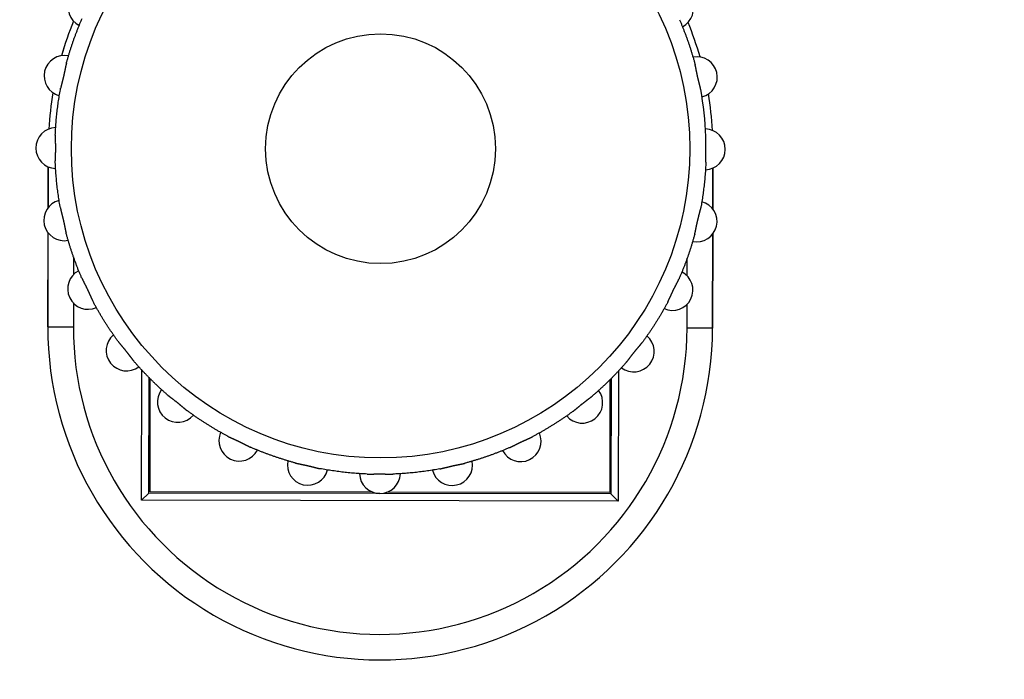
# Model space of a CAD drawing. Header units: millimetres. Extents: x 40090 to 187415, y -53271 to 40260.
# Tile 274 of 406: x 126912 to 126950, y 16854 to 16880. Entities that reach past the tile are written whole.
import ezdxf

# ---------------------------------------------------------------- set-up
doc = ezdxf.new("R2010")
doc.units = ezdxf.units.MM
for name, color, linetype in [('AVM_nárokLAN', 30, 'Continuous'), ('AVM_projektor', 6, 'Continuous'), ('AVM_sp_230VAC', 170, 'Continuous')]:
    doc.layers.add(name, color=color, linetype=linetype)
doc.styles.add('AVM', font='arial.ttf')
doc.dimstyles.new('AVM-1_50', dxfattribs={"dimscale": 40, "dimtxt": 2.5, "dimasz": 2.5, "dimexe": 1.25, "dimexo": 0.625, "dimtad": 1, "dimdec": 0, "dimrnd": 1, "dimtxsty": 'AVM', "dimcen": 2.5, "dimclrd": 256, "dimclre": 256, "dimclrt": 256, "dimadec": 0, "dimazin": 0, "dimtfac": 1, "dimtdec": 0, "dimtmove": 0, "dimatfit": 3, "dimfxl": 0, "dimarcsym": 0})

# ---------------------------------------------------------------- blocks, each defined once
blk = doc.blocks.new('PT-FW430-bottom')
for p, q in [((-189.158, 77.484), (-190.766, 77.484)), ((-190.766, 77.484), (-189.159, 77.484)), ((-184.5, 77.484), (-188.193, 77.484)), ((-188.192, 77.484), (-184.5, 77.484)), ((-184.5, 77.484), (-184.5, 76.484)), ((-184.5, 77.484), (-184.5, 77.484)), ((-186.545, 76.484), (-187.243, 76.484)), ((-184.5, 76.484), (-185.434, 76.484)), ((-182.81, 73.796), (-177.721, 73.796)), ((-177.721, 73.796), (-178, 73.517)), ((-177.721, 73.796), (-177.721, 55.137)), ((-182.52, 73.517), (-178, 73.517)), ((-182.469, 73.467), (-178.05, 73.467)), ((-178.05, 73.467), (-178.05, 64.744)), ((-178, 73.517), (-178, 55.417)), ((-178.05, 64.194), (-178.05, 55.467)), ((-178, 55.417), (-182.52, 55.417)), ((-178.05, 55.467), (-182.469, 55.467)), ((-177.721, 55.137), (-178, 55.417)), ((-177.721, 55.137), (-182.81, 55.137)), ((-187.243, 52.449), (-186.542, 52.449)), ((-185.437, 52.449), (-184.5, 52.449)), ((-184.5, 51.45), (-184.5, 52.449)), ((-189.156, 51.45), (-190.768, 51.45)), ((-190.768, 51.449), (-189.155, 51.449)), ((-188.193, 51.449), (-184.5, 51.449)), ((-184.5, 51.45), (-188.192, 51.45)), ((-184.5, 51.449), (-184.5, 51.45))]:
    blk.add_line(p, q)
for radius in [12.109, 4.5]:
    blk.add_circle((-191.5, 64.467), radius)
for centre, radius, start, end in [((-191.5, 77.167), 0.8, 1.7837, 178.2163), ((-194.326, 76.848), 0.8, 14.6409, 191.0734), ((-188.674, 76.848), 0.8, 348.9266, 165.3591), ((-191.5, 64.467), 12.75, 92.2628, 100.5945), ((-191.5, 64.467), 13.017, 93.2763, 99.593), ((-191.5, 64.467), 13.017, 93.2766, 99.5906), ((-184.5, 64.467), 13.017, 270, 90), ((-184.5, 64.467), 13.017, 270, 90), ((-191.5, 64.467), 13.017, 106.1353, 112.4438), ((-191.5, 64.467), 13.017, 106.132, 112.4412), ((-197.01, 75.909), 0.8, 27.498, 203.9306), ((-185.99, 75.909), 0.8, 336.0694, 152.502), ((-184.5, 64.467), 12.017, 270, 90), ((-183.582, 74.396), 0.8, 323.2123, 139.6448), ((-181.571, 72.385), 0.8, 310.3552, 126.7877), ((-180.058, 69.977), 0.8, 297.498, 113.9306), ((-179.118, 67.293), 0.8, 284.6409, 101.0734), ((-178.8, 64.467), 0.8, 271.7837, 88.2163), ((-179.118, 61.641), 0.8, 258.9266, 75.3591), ((-180.058, 58.956), 0.8, 246.0694, 62.502), ((-181.571, 56.548), 0.8, 233.2123, 49.6448), ((-183.582, 54.538), 0.8, 220.3552, 36.7877), ((-197.01, 53.024), 0.8, 156.0694, 332.502), ((-185.99, 53.024), 0.8, 207.498, 23.9306), ((-191.5, 64.467), 13.017, 247.5562, 253.8675), ((-191.5, 64.467), 13.017, 247.5588, 253.8701), ((-194.326, 52.085), 0.8, 168.9266, 345.3591), ((-188.674, 52.085), 0.8, 194.6409, 11.0734), ((-191.5, 51.767), 0.8, 181.7837, 358.2163), ((-191.5, 64.467), 13.017, 260.4152, 266.7271), ((-191.5, 64.467), 13.017, 260.415, 266.7262)]:
    blk.add_arc(centre, radius, start, end)
for points, start_tangent, end_tangent in [([(-190.997, 77.207), (-191.01, 77.207), (-191.023, 77.208), (-191.037, 77.208), (-191.051, 77.208), (-191.064, 77.208), (-191.079, 77.208), (-191.093, 77.208), (-191.107, 77.208), (-191.122, 77.208), (-191.137, 77.207), (-191.151, 77.207), (-191.167, 77.207), (-191.182, 77.206), (-191.197, 77.206), (-191.213, 77.206), (-191.229, 77.205), (-191.245, 77.205), (-191.261, 77.204), (-191.277, 77.204), (-191.293, 77.204), (-191.309, 77.203), (-191.326, 77.203), (-191.342, 77.202), (-191.359, 77.202), (-191.375, 77.202), (-191.392, 77.202), (-191.409, 77.201), (-191.426, 77.201), (-191.442, 77.201), (-191.459, 77.201), (-191.476, 77.201), (-191.493, 77.201), (-191.51, 77.201), (-191.527, 77.201), (-191.543, 77.201), (-191.56, 77.201), (-191.577, 77.201), (-191.593, 77.201), (-191.61, 77.202), (-191.626, 77.202), (-191.643, 77.202), (-191.659, 77.202), (-191.675, 77.203), (-191.692, 77.203), (-191.708, 77.204), (-191.724, 77.204), (-191.74, 77.204), (-191.756, 77.205), (-191.772, 77.205), (-191.788, 77.206), (-191.803, 77.206), (-191.819, 77.206), (-191.834, 77.207), (-191.849, 77.207), (-191.864, 77.207), (-191.878, 77.208), (-191.893, 77.208), (-191.907, 77.208), (-191.922, 77.208), (-191.936, 77.208), (-191.95, 77.208), (-191.963, 77.208), (-191.977, 77.208), (-191.99, 77.207), (-192.003, 77.207)], (-0.999231, 0.039203), (-0.999231, -0.039216)), ([(-190.997, 77.207), (-190.873, 77.201), (-190.75, 77.195), (-190.626, 77.187), (-190.503, 77.178), (-190.38, 77.167), (-190.257, 77.156), (-190.134, 77.143), (-190.011, 77.13), (-189.888, 77.114), (-189.766, 77.098), (-189.644, 77.081), (-189.521, 77.062), (-189.399, 77.043), (-189.278, 77.022), (-189.156, 76.999)], (0.99922, -0.039484), (0.982955, -0.183848)), ([(-196.574, 76.164), (-196.461, 76.212), (-196.346, 76.26), (-196.232, 76.306), (-196.117, 76.351), (-196.001, 76.396), (-195.886, 76.439), (-195.769, 76.481), (-195.653, 76.522), (-195.536, 76.561), (-195.418, 76.6), (-195.3, 76.637), (-195.182, 76.673), (-195.064, 76.709), (-194.945, 76.743), (-194.826, 76.775)], (0.917398, 0.397972), (0.965381, 0.260842)), ([(-193.844, 76.999), (-193.857, 76.997), (-193.87, 76.994), (-193.884, 76.992), (-193.897, 76.989), (-193.911, 76.986), (-193.924, 76.982), (-193.938, 76.979), (-193.952, 76.976), (-193.966, 76.972), (-193.981, 76.969), (-193.995, 76.965), (-194.01, 76.962), (-194.025, 76.958), (-194.04, 76.954), (-194.055, 76.95), (-194.07, 76.946), (-194.085, 76.942), (-194.101, 76.938), (-194.117, 76.934), (-194.132, 76.93), (-194.148, 76.926), (-194.164, 76.922), (-194.18, 76.918), (-194.196, 76.914), (-194.212, 76.91), (-194.228, 76.906), (-194.245, 76.902), (-194.261, 76.898), (-194.277, 76.894), (-194.294, 76.891), (-194.31, 76.887), (-194.327, 76.883), (-194.343, 76.879), (-194.36, 76.876), (-194.376, 76.872), (-194.392, 76.868), (-194.408, 76.865), (-194.425, 76.861), (-194.441, 76.858), (-194.457, 76.854), (-194.473, 76.851), (-194.489, 76.848), (-194.505, 76.844), (-194.521, 76.841), (-194.537, 76.838), (-194.553, 76.835), (-194.568, 76.832), (-194.584, 76.828), (-194.6, 76.825), (-194.615, 76.822), (-194.63, 76.819), (-194.645, 76.816), (-194.66, 76.813), (-194.675, 76.81), (-194.69, 76.807), (-194.704, 76.804), (-194.718, 76.801), (-194.732, 76.798), (-194.746, 76.795), (-194.76, 76.792), (-194.773, 76.789), (-194.787, 76.785), (-194.8, 76.782), (-194.813, 76.779), (-194.826, 76.775)], (-0.982901, -0.184133), (-0.965452, -0.260579)), ([(-188.174, 76.775), (-188.187, 76.779), (-188.2, 76.782), (-188.213, 76.785), (-188.227, 76.789), (-188.24, 76.792), (-188.254, 76.795), (-188.268, 76.798), (-188.282, 76.801), (-188.296, 76.804), (-188.31, 76.807), (-188.325, 76.81), (-188.34, 76.813), (-188.355, 76.816), (-188.37, 76.819), (-188.385, 76.822), (-188.401, 76.825), (-188.416, 76.829), (-188.432, 76.832), (-188.448, 76.835), (-188.464, 76.838), (-188.48, 76.841), (-188.496, 76.845), (-188.512, 76.848), (-188.528, 76.851), (-188.545, 76.855), (-188.561, 76.858), (-188.577, 76.862), (-188.594, 76.865), (-188.61, 76.869), (-188.627, 76.872), (-188.643, 76.876), (-188.66, 76.88), (-188.676, 76.884), (-188.692, 76.887), (-188.709, 76.891), (-188.725, 76.895), (-188.741, 76.899), (-188.757, 76.903), (-188.773, 76.907), (-188.789, 76.911), (-188.805, 76.915), (-188.821, 76.919), (-188.837, 76.923), (-188.853, 76.927), (-188.868, 76.931), (-188.884, 76.934), (-188.9, 76.938), (-188.915, 76.942), (-188.931, 76.946), (-188.946, 76.95), (-188.961, 76.954), (-188.976, 76.958), (-188.991, 76.962), (-189.005, 76.965), (-189.02, 76.969), (-189.034, 76.973), (-189.048, 76.976), (-189.062, 76.979), (-189.076, 76.983), (-189.09, 76.986), (-189.103, 76.989), (-189.116, 76.992), (-189.13, 76.994), (-189.143, 76.997), (-189.156, 76.999)], (-0.965443, 0.260614), (-0.982908, 0.184097)), ([(-188.174, 76.775), (-188.055, 76.743), (-187.936, 76.709), (-187.818, 76.673), (-187.7, 76.637), (-187.582, 76.6), (-187.464, 76.561), (-187.347, 76.522), (-187.231, 76.481), (-187.114, 76.439), (-186.999, 76.396), (-186.883, 76.351), (-186.768, 76.306), (-186.654, 76.26), (-186.539, 76.212), (-186.426, 76.164)], (0.96538, -0.260849), (0.917398, -0.397971)), ([(-185.519, 75.727), (-185.53, 75.733), (-185.542, 75.739), (-185.554, 75.745), (-185.567, 75.751), (-185.579, 75.757), (-185.592, 75.763), (-185.605, 75.77), (-185.618, 75.776), (-185.631, 75.782), (-185.645, 75.788), (-185.658, 75.794), (-185.672, 75.8), (-185.686, 75.807), (-185.7, 75.813), (-185.714, 75.82), (-185.728, 75.826), (-185.743, 75.833), (-185.758, 75.839), (-185.772, 75.846), (-185.787, 75.852), (-185.802, 75.859), (-185.817, 75.866), (-185.832, 75.873), (-185.847, 75.88), (-185.862, 75.887), (-185.877, 75.894), (-185.893, 75.901), (-185.908, 75.908), (-185.923, 75.915), (-185.938, 75.922), (-185.953, 75.929), (-185.969, 75.937), (-185.984, 75.944), (-185.999, 75.951), (-186.014, 75.959), (-186.029, 75.966), (-186.044, 75.973), (-186.059, 75.981), (-186.073, 75.988), (-186.088, 75.995), (-186.103, 76.003), (-186.117, 76.01), (-186.132, 76.018), (-186.147, 76.025), (-186.161, 76.032), (-186.175, 76.04), (-186.19, 76.047), (-186.204, 76.054), (-186.218, 76.062), (-186.232, 76.069), (-186.246, 76.076), (-186.259, 76.083), (-186.273, 76.09), (-186.286, 76.097), (-186.3, 76.104), (-186.313, 76.11), (-186.326, 76.117), (-186.339, 76.123), (-186.352, 76.129), (-186.364, 76.135), (-186.377, 76.141), (-186.389, 76.147), (-186.402, 76.153), (-186.414, 76.158), (-186.426, 76.164)], (-0.883265, 0.468875), (-0.917289, 0.398223)), ([(-185.519, 75.727), (-185.41, 75.668), (-185.302, 75.609), (-185.194, 75.548), (-185.087, 75.486), (-184.98, 75.424), (-184.874, 75.36), (-184.769, 75.295), (-184.664, 75.23), (-184.56, 75.163), (-184.457, 75.095), (-184.354, 75.026), (-184.252, 74.956), (-184.151, 74.886), (-184.05, 74.814), (-183.95, 74.741)], (0.883135, -0.46912), (0.805844, -0.592127)), ([(-183.163, 74.113), (-183.173, 74.122), (-183.183, 74.131), (-183.194, 74.139), (-183.204, 74.148), (-183.215, 74.157), (-183.226, 74.166), (-183.238, 74.174), (-183.249, 74.183), (-183.26, 74.192), (-183.272, 74.201), (-183.284, 74.21), (-183.296, 74.219), (-183.308, 74.229), (-183.32, 74.238), (-183.333, 74.247), (-183.346, 74.257), (-183.358, 74.266), (-183.371, 74.276), (-183.384, 74.286), (-183.397, 74.296), (-183.41, 74.306), (-183.423, 74.315), (-183.436, 74.325), (-183.449, 74.336), (-183.462, 74.346), (-183.476, 74.356), (-183.489, 74.366), (-183.502, 74.376), (-183.515, 74.387), (-183.529, 74.397), (-183.542, 74.408), (-183.555, 74.418), (-183.568, 74.429), (-183.581, 74.439), (-183.594, 74.45), (-183.607, 74.46), (-183.62, 74.471), (-183.633, 74.481), (-183.646, 74.492), (-183.659, 74.502), (-183.671, 74.513), (-183.684, 74.523), (-183.696, 74.534), (-183.709, 74.544), (-183.721, 74.554), (-183.734, 74.565), (-183.746, 74.575), (-183.758, 74.585), (-183.77, 74.596), (-183.782, 74.606), (-183.794, 74.616), (-183.806, 74.626), (-183.818, 74.636), (-183.829, 74.645), (-183.841, 74.655), (-183.852, 74.664), (-183.863, 74.673), (-183.874, 74.682), (-183.886, 74.691), (-183.897, 74.7), (-183.907, 74.709), (-183.918, 74.717), (-183.929, 74.725), (-183.94, 74.733), (-183.95, 74.741)], (-0.756769, 0.653682), (-0.805702, 0.592321)), ([(-183.163, 74.113), (-183.07, 74.032), (-182.978, 73.95), (-182.886, 73.867), (-182.795, 73.783), (-182.705, 73.698), (-182.616, 73.612), (-182.528, 73.526), (-182.441, 73.439), (-182.354, 73.35), (-182.269, 73.261), (-182.184, 73.171), (-182.1, 73.081), (-182.017, 72.989), (-181.935, 72.897), (-181.853, 72.804)], (0.756601, -0.653877), (0.653873, -0.756604)), ([(-181.226, 72.016), (-181.233, 72.027), (-181.242, 72.038), (-181.25, 72.049), (-181.258, 72.059), (-181.267, 72.07), (-181.276, 72.081), (-181.285, 72.092), (-181.294, 72.104), (-181.303, 72.115), (-181.312, 72.126), (-181.322, 72.138), (-181.332, 72.149), (-181.341, 72.161), (-181.351, 72.173), (-181.361, 72.185), (-181.371, 72.197), (-181.382, 72.209), (-181.392, 72.221), (-181.402, 72.234), (-181.413, 72.246), (-181.423, 72.259), (-181.434, 72.271), (-181.444, 72.284), (-181.455, 72.297), (-181.466, 72.309), (-181.476, 72.322), (-181.487, 72.335), (-181.498, 72.348), (-181.508, 72.361), (-181.519, 72.374), (-181.529, 72.388), (-181.54, 72.401), (-181.55, 72.414), (-181.561, 72.427), (-181.571, 72.44), (-181.581, 72.453), (-181.592, 72.466), (-181.602, 72.48), (-181.612, 72.493), (-181.622, 72.506), (-181.632, 72.519), (-181.642, 72.532), (-181.652, 72.545), (-181.662, 72.558), (-181.672, 72.571), (-181.681, 72.583), (-181.691, 72.596), (-181.701, 72.609), (-181.71, 72.622), (-181.72, 72.634), (-181.729, 72.647), (-181.738, 72.659), (-181.748, 72.671), (-181.757, 72.683), (-181.766, 72.695), (-181.775, 72.707), (-181.784, 72.718), (-181.792, 72.729), (-181.801, 72.74), (-181.81, 72.751), (-181.819, 72.762), (-181.827, 72.773), (-181.836, 72.783), (-181.845, 72.794), (-181.853, 72.804)], (-0.59236, 0.805673), (-0.653663, 0.756786)), ([(-181.226, 72.016), (-181.153, 71.917), (-181.081, 71.816), (-181.01, 71.715), (-180.941, 71.612), (-180.872, 71.51), (-180.804, 71.406), (-180.737, 71.302), (-180.672, 71.198), (-180.607, 71.092), (-180.543, 70.987), (-180.48, 70.88), (-180.419, 70.773), (-180.358, 70.665), (-180.299, 70.557), (-180.24, 70.448)], (0.592134, -0.80584), (0.469119, -0.883135)), ([(-179.803, 69.541), (-179.809, 69.553), (-179.814, 69.565), (-179.82, 69.578), (-179.825, 69.59), (-179.831, 69.603), (-179.838, 69.615), (-179.844, 69.628), (-179.85, 69.641), (-179.857, 69.654), (-179.863, 69.667), (-179.87, 69.681), (-179.877, 69.694), (-179.884, 69.708), (-179.891, 69.721), (-179.898, 69.735), (-179.905, 69.749), (-179.913, 69.763), (-179.92, 69.778), (-179.927, 69.792), (-179.935, 69.806), (-179.942, 69.821), (-179.95, 69.836), (-179.957, 69.85), (-179.965, 69.865), (-179.972, 69.88), (-179.98, 69.895), (-179.987, 69.91), (-179.994, 69.925), (-180.002, 69.94), (-180.009, 69.955), (-180.017, 69.97), (-180.024, 69.985), (-180.031, 70.001), (-180.039, 70.016), (-180.046, 70.031), (-180.053, 70.046), (-180.06, 70.061), (-180.067, 70.076), (-180.074, 70.091), (-180.081, 70.106), (-180.088, 70.121), (-180.095, 70.136), (-180.101, 70.151), (-180.108, 70.166), (-180.115, 70.18), (-180.121, 70.195), (-180.128, 70.21), (-180.134, 70.224), (-180.141, 70.239), (-180.147, 70.253), (-180.154, 70.267), (-180.16, 70.281), (-180.166, 70.295), (-180.173, 70.309), (-180.179, 70.322), (-180.185, 70.336), (-180.191, 70.349), (-180.197, 70.362), (-180.203, 70.375), (-180.209, 70.388), (-180.216, 70.4), (-180.222, 70.412), (-180.228, 70.424), (-180.234, 70.436), (-180.24, 70.448)], (-0.398231, 0.917285), (-0.468874, 0.883265)), ([(-179.803, 69.541), (-179.755, 69.427), (-179.707, 69.313), (-179.661, 69.199), (-179.615, 69.084), (-179.571, 68.968), (-179.528, 68.852), (-179.486, 68.736), (-179.445, 68.619), (-179.406, 68.502), (-179.367, 68.385), (-179.33, 68.267), (-179.293, 68.149), (-179.258, 68.03), (-179.224, 67.912), (-179.191, 67.792)], (0.397972, -0.917398), (0.260841, -0.965382)), ([(-178.967, 66.811), (-178.97, 66.824), (-178.972, 66.837), (-178.975, 66.85), (-178.978, 66.864), (-178.981, 66.877), (-178.984, 66.891), (-178.988, 66.905), (-178.991, 66.919), (-178.994, 66.933), (-178.998, 66.947), (-179.001, 66.962), (-179.005, 66.977), (-179.009, 66.991), (-179.013, 67.006), (-179.017, 67.021), (-179.021, 67.037), (-179.024, 67.052), (-179.028, 67.068), (-179.032, 67.083), (-179.036, 67.099), (-179.04, 67.115), (-179.044, 67.131), (-179.049, 67.147), (-179.053, 67.163), (-179.057, 67.179), (-179.061, 67.195), (-179.064, 67.212), (-179.068, 67.228), (-179.072, 67.244), (-179.076, 67.261), (-179.08, 67.277), (-179.084, 67.293), (-179.088, 67.31), (-179.091, 67.326), (-179.095, 67.343), (-179.098, 67.359), (-179.102, 67.375), (-179.106, 67.391), (-179.109, 67.408), (-179.112, 67.424), (-179.116, 67.44), (-179.119, 67.456), (-179.122, 67.472), (-179.126, 67.488), (-179.129, 67.504), (-179.132, 67.519), (-179.135, 67.535), (-179.138, 67.551), (-179.141, 67.566), (-179.144, 67.582), (-179.148, 67.597), (-179.151, 67.612), (-179.154, 67.627), (-179.157, 67.642), (-179.16, 67.656), (-179.163, 67.671), (-179.166, 67.685), (-179.169, 67.699), (-179.172, 67.713), (-179.175, 67.727), (-179.178, 67.74), (-179.181, 67.754), (-179.185, 67.767), (-179.188, 67.78), (-179.191, 67.792)], (-0.184133, 0.982901), (-0.260574, 0.965454)), ([(-178.967, 66.811), (-178.945, 66.689), (-178.924, 66.568), (-178.904, 66.446), (-178.886, 66.323), (-178.868, 66.201), (-178.852, 66.078), (-178.837, 65.956), (-178.823, 65.833), (-178.811, 65.71), (-178.799, 65.587), (-178.789, 65.464), (-178.78, 65.34), (-178.772, 65.217), (-178.765, 65.094), (-178.76, 64.97)], (0.183854, -0.982954), (0.039484, -0.99922)), ([(-178.76, 63.963), (-178.759, 63.977), (-178.759, 63.99), (-178.759, 64.004), (-178.759, 64.017), (-178.759, 64.031), (-178.759, 64.045), (-178.759, 64.06), (-178.759, 64.074), (-178.759, 64.089), (-178.759, 64.103), (-178.76, 64.118), (-178.76, 64.133), (-178.76, 64.149), (-178.761, 64.164), (-178.761, 64.18), (-178.762, 64.195), (-178.762, 64.211), (-178.762, 64.227), (-178.763, 64.243), (-178.763, 64.26), (-178.764, 64.276), (-178.764, 64.292), (-178.764, 64.309), (-178.765, 64.325), (-178.765, 64.342), (-178.765, 64.359), (-178.765, 64.376), (-178.766, 64.392), (-178.766, 64.409), (-178.766, 64.426), (-178.766, 64.443), (-178.766, 64.46), (-178.766, 64.477), (-178.766, 64.493), (-178.766, 64.51), (-178.766, 64.527), (-178.766, 64.543), (-178.765, 64.56), (-178.765, 64.577), (-178.765, 64.593), (-178.765, 64.609), (-178.764, 64.626), (-178.764, 64.642), (-178.764, 64.658), (-178.763, 64.675), (-178.763, 64.691), (-178.762, 64.707), (-178.762, 64.723), (-178.762, 64.739), (-178.761, 64.754), (-178.761, 64.77), (-178.76, 64.785), (-178.76, 64.801), (-178.76, 64.816), (-178.759, 64.83), (-178.759, 64.845), (-178.759, 64.86), (-178.759, 64.874), (-178.759, 64.888), (-178.759, 64.902), (-178.759, 64.916), (-178.759, 64.93), (-178.759, 64.944), (-178.759, 64.957), (-178.76, 64.97)], (0.039201, 0.999231), (-0.039206, 0.999231)), ([(-178.76, 63.963), (-178.765, 63.84), (-178.772, 63.716), (-178.78, 63.593), (-178.789, 63.47), (-178.799, 63.347), (-178.811, 63.224), (-178.823, 63.101), (-178.837, 62.978), (-178.852, 62.855), (-178.868, 62.733), (-178.886, 62.61), (-178.904, 62.488), (-178.924, 62.366), (-178.945, 62.244), (-178.967, 62.123)], (-0.039484, -0.99922), (-0.183854, -0.982954)), ([(-179.191, 61.141), (-179.188, 61.154), (-179.185, 61.167), (-179.181, 61.18), (-179.178, 61.193), (-179.175, 61.207), (-179.172, 61.221), (-179.169, 61.235), (-179.166, 61.249), (-179.163, 61.263), (-179.16, 61.277), (-179.157, 61.292), (-179.154, 61.307), (-179.151, 61.322), (-179.147, 61.337), (-179.144, 61.352), (-179.141, 61.368), (-179.138, 61.383), (-179.135, 61.399), (-179.132, 61.415), (-179.129, 61.431), (-179.125, 61.447), (-179.122, 61.463), (-179.119, 61.479), (-179.115, 61.495), (-179.112, 61.511), (-179.109, 61.528), (-179.105, 61.544), (-179.102, 61.561), (-179.098, 61.577), (-179.094, 61.593), (-179.091, 61.61), (-179.087, 61.626), (-179.083, 61.643), (-179.079, 61.659), (-179.076, 61.675), (-179.072, 61.692), (-179.068, 61.708), (-179.064, 61.724), (-179.06, 61.74), (-179.056, 61.756), (-179.052, 61.772), (-179.048, 61.788), (-179.044, 61.804), (-179.04, 61.819), (-179.036, 61.835), (-179.032, 61.851), (-179.028, 61.866), (-179.024, 61.882), (-179.02, 61.897), (-179.016, 61.913), (-179.013, 61.928), (-179.009, 61.943), (-179.005, 61.957), (-179.001, 61.972), (-178.998, 61.986), (-178.994, 62.001), (-178.991, 62.015), (-178.988, 62.029), (-178.984, 62.043), (-178.981, 62.056), (-178.978, 62.07), (-178.975, 62.083), (-178.972, 62.096), (-178.97, 62.11), (-178.967, 62.123)], (0.26057, 0.965455), (0.184128, 0.982902)), ([(-179.191, 61.141), (-179.224, 61.022), (-179.258, 60.903), (-179.293, 60.785), (-179.33, 60.666), (-179.367, 60.549), (-179.406, 60.431), (-179.445, 60.314), (-179.486, 60.197), (-179.528, 60.081), (-179.571, 59.965), (-179.615, 59.85), (-179.661, 59.735), (-179.707, 59.62), (-179.755, 59.506), (-179.803, 59.393)], (-0.260841, -0.965382), (-0.397972, -0.917397)), ([(-180.24, 58.486), (-180.234, 58.497), (-180.228, 58.509), (-180.222, 58.521), (-180.216, 58.534), (-180.209, 58.546), (-180.203, 58.559), (-180.197, 58.572), (-180.191, 58.585), (-180.185, 58.598), (-180.179, 58.611), (-180.173, 58.625), (-180.166, 58.639), (-180.16, 58.653), (-180.154, 58.667), (-180.147, 58.681), (-180.141, 58.695), (-180.134, 58.71), (-180.128, 58.724), (-180.121, 58.739), (-180.114, 58.754), (-180.108, 58.769), (-180.101, 58.784), (-180.094, 58.799), (-180.087, 58.814), (-180.08, 58.829), (-180.073, 58.844), (-180.066, 58.859), (-180.059, 58.874), (-180.052, 58.89), (-180.045, 58.905), (-180.037, 58.92), (-180.03, 58.935), (-180.023, 58.951), (-180.016, 58.966), (-180.008, 58.981), (-180.001, 58.996), (-179.994, 59.011), (-179.986, 59.025), (-179.979, 59.04), (-179.971, 59.055), (-179.964, 59.07), (-179.957, 59.084), (-179.949, 59.099), (-179.942, 59.113), (-179.934, 59.128), (-179.927, 59.142), (-179.92, 59.156), (-179.912, 59.171), (-179.905, 59.185), (-179.898, 59.199), (-179.891, 59.213), (-179.884, 59.226), (-179.877, 59.24), (-179.87, 59.253), (-179.863, 59.266), (-179.857, 59.28), (-179.85, 59.293), (-179.844, 59.306), (-179.837, 59.318), (-179.831, 59.331), (-179.825, 59.344), (-179.82, 59.356), (-179.814, 59.368), (-179.809, 59.38), (-179.803, 59.393)], (0.468872, 0.883266), (0.398229, 0.917286)), ([(-180.24, 58.486), (-180.299, 58.377), (-180.358, 58.268), (-180.419, 58.161), (-180.48, 58.053), (-180.543, 57.947), (-180.607, 57.841), (-180.672, 57.736), (-180.737, 57.631), (-180.804, 57.527), (-180.872, 57.424), (-180.941, 57.321), (-181.01, 57.219), (-181.081, 57.118), (-181.153, 57.017), (-181.226, 56.917)], (-0.469119, -0.883135), (-0.592134, -0.805839)), ([(-181.853, 56.13), (-181.845, 56.14), (-181.836, 56.15), (-181.827, 56.161), (-181.819, 56.171), (-181.81, 56.182), (-181.801, 56.193), (-181.792, 56.204), (-181.783, 56.216), (-181.775, 56.227), (-181.766, 56.239), (-181.756, 56.251), (-181.747, 56.263), (-181.738, 56.275), (-181.729, 56.287), (-181.719, 56.3), (-181.71, 56.312), (-181.7, 56.325), (-181.691, 56.338), (-181.681, 56.351), (-181.671, 56.364), (-181.661, 56.377), (-181.651, 56.39), (-181.641, 56.403), (-181.631, 56.416), (-181.621, 56.429), (-181.611, 56.442), (-181.601, 56.456), (-181.59, 56.469), (-181.58, 56.482), (-181.57, 56.495), (-181.559, 56.509), (-181.549, 56.522), (-181.538, 56.535), (-181.528, 56.548), (-181.517, 56.561), (-181.507, 56.574), (-181.496, 56.587), (-181.486, 56.6), (-181.475, 56.613), (-181.465, 56.625), (-181.454, 56.638), (-181.444, 56.651), (-181.433, 56.663), (-181.423, 56.676), (-181.412, 56.688), (-181.402, 56.7), (-181.392, 56.713), (-181.381, 56.725), (-181.371, 56.737), (-181.361, 56.749), (-181.351, 56.761), (-181.341, 56.773), (-181.331, 56.784), (-181.322, 56.796), (-181.312, 56.807), (-181.303, 56.819), (-181.294, 56.83), (-181.284, 56.841), (-181.276, 56.852), (-181.267, 56.863), (-181.258, 56.874), (-181.25, 56.885), (-181.242, 56.896), (-181.233, 56.906), (-181.226, 56.917)], (0.653661, 0.756787), (0.592359, 0.805674)), ([(-181.853, 56.13), (-181.935, 56.037), (-182.017, 55.944), (-182.1, 55.853), (-182.184, 55.762), (-182.269, 55.672), (-182.354, 55.583), (-182.441, 55.495), (-182.528, 55.408), (-182.616, 55.321), (-182.706, 55.235), (-182.795, 55.151), (-182.886, 55.067), (-182.978, 54.983), (-183.07, 54.901), (-183.163, 54.82)], (-0.653873, -0.756604), (-0.756604, -0.653873)), ([(-183.95, 54.192), (-183.94, 54.2), (-183.929, 54.208), (-183.918, 54.217), (-183.907, 54.225), (-183.896, 54.234), (-183.885, 54.242), (-183.874, 54.251), (-183.863, 54.26), (-183.852, 54.27), (-183.84, 54.279), (-183.829, 54.289), (-183.817, 54.298), (-183.806, 54.308), (-183.794, 54.318), (-183.782, 54.328), (-183.77, 54.338), (-183.758, 54.348), (-183.745, 54.359), (-183.733, 54.369), (-183.721, 54.38), (-183.708, 54.39), (-183.696, 54.401), (-183.683, 54.411), (-183.67, 54.422), (-183.657, 54.432), (-183.644, 54.443), (-183.632, 54.454), (-183.618, 54.464), (-183.605, 54.475), (-183.592, 54.486), (-183.579, 54.496), (-183.566, 54.507), (-183.553, 54.517), (-183.54, 54.528), (-183.527, 54.538), (-183.513, 54.548), (-183.5, 54.558), (-183.487, 54.569), (-183.474, 54.579), (-183.461, 54.589), (-183.448, 54.599), (-183.435, 54.609), (-183.422, 54.619), (-183.409, 54.629), (-183.396, 54.638), (-183.383, 54.648), (-183.37, 54.658), (-183.358, 54.667), (-183.345, 54.677), (-183.333, 54.686), (-183.32, 54.696), (-183.308, 54.705), (-183.296, 54.714), (-183.284, 54.723), (-183.272, 54.732), (-183.26, 54.741), (-183.249, 54.75), (-183.237, 54.759), (-183.226, 54.768), (-183.215, 54.777), (-183.204, 54.785), (-183.194, 54.794), (-183.183, 54.803), (-183.173, 54.811), (-183.163, 54.82)], (0.805674, 0.59236), (0.756785, 0.653664)), ([(-183.95, 54.192), (-184.05, 54.12), (-184.151, 54.048), (-184.252, 53.977), (-184.354, 53.907), (-184.457, 53.839), (-184.56, 53.771), (-184.664, 53.704), (-184.769, 53.638), (-184.874, 53.574), (-184.98, 53.51), (-185.087, 53.447), (-185.194, 53.385), (-185.302, 53.325), (-185.41, 53.265), (-185.519, 53.207)], (-0.80584, -0.592134), (-0.883135, -0.469119)), ([(-186.426, 52.77), (-186.414, 52.775), (-186.401, 52.781), (-186.389, 52.786), (-186.377, 52.792), (-186.364, 52.798), (-186.351, 52.804), (-186.339, 52.811), (-186.326, 52.817), (-186.313, 52.823), (-186.3, 52.83), (-186.286, 52.837), (-186.273, 52.844), (-186.259, 52.851), (-186.245, 52.858), (-186.232, 52.865), (-186.217, 52.872), (-186.203, 52.879), (-186.189, 52.887), (-186.175, 52.894), (-186.16, 52.901), (-186.146, 52.909), (-186.131, 52.916), (-186.116, 52.924), (-186.102, 52.931), (-186.087, 52.939), (-186.072, 52.946), (-186.057, 52.954), (-186.042, 52.961), (-186.027, 52.969), (-186.012, 52.976), (-185.996, 52.984), (-185.981, 52.991), (-185.966, 52.998), (-185.951, 53.005), (-185.936, 53.013), (-185.921, 53.02), (-185.906, 53.027), (-185.891, 53.034), (-185.876, 53.041), (-185.861, 53.048), (-185.846, 53.055), (-185.831, 53.061), (-185.816, 53.068), (-185.801, 53.075), (-185.786, 53.081), (-185.772, 53.088), (-185.757, 53.095), (-185.742, 53.101), (-185.728, 53.108), (-185.714, 53.114), (-185.699, 53.121), (-185.685, 53.127), (-185.672, 53.133), (-185.658, 53.139), (-185.644, 53.146), (-185.631, 53.152), (-185.618, 53.158), (-185.605, 53.164), (-185.592, 53.17), (-185.579, 53.176), (-185.567, 53.182), (-185.554, 53.188), (-185.542, 53.195), (-185.53, 53.201), (-185.519, 53.207)], (0.917286, 0.398229), (0.883264, 0.468876)), ([(-194.826, 52.158), (-194.945, 52.191), (-195.064, 52.225), (-195.182, 52.26), (-195.3, 52.296), (-195.418, 52.334), (-195.536, 52.372), (-195.653, 52.412), (-195.769, 52.453), (-195.886, 52.495), (-196.001, 52.538), (-196.117, 52.582), (-196.232, 52.627), (-196.346, 52.674), (-196.461, 52.721), (-196.574, 52.77)], (-0.96538, 0.260848), (-0.917398, 0.397972)), ([(-186.426, 52.77), (-186.539, 52.721), (-186.654, 52.674), (-186.768, 52.627), (-186.883, 52.582), (-186.999, 52.538), (-187.114, 52.495), (-187.231, 52.453), (-187.347, 52.412), (-187.464, 52.372), (-187.582, 52.334), (-187.7, 52.296), (-187.818, 52.26), (-187.936, 52.225), (-188.055, 52.191), (-188.174, 52.158)], (-0.917398, -0.397972), (-0.965381, -0.260846)), ([(-194.826, 52.158), (-194.813, 52.155), (-194.8, 52.151), (-194.787, 52.148), (-194.773, 52.145), (-194.76, 52.142), (-194.746, 52.139), (-194.732, 52.136), (-194.718, 52.132), (-194.704, 52.129), (-194.689, 52.126), (-194.675, 52.123), (-194.66, 52.12), (-194.645, 52.117), (-194.63, 52.114), (-194.615, 52.111), (-194.599, 52.108), (-194.584, 52.105), (-194.568, 52.102), (-194.552, 52.099), (-194.536, 52.095), (-194.52, 52.092), (-194.504, 52.089), (-194.488, 52.086), (-194.472, 52.082), (-194.455, 52.079), (-194.439, 52.075), (-194.423, 52.072), (-194.406, 52.068), (-194.39, 52.065), (-194.373, 52.061), (-194.357, 52.057), (-194.34, 52.054), (-194.324, 52.05), (-194.308, 52.046), (-194.291, 52.042), (-194.275, 52.039), (-194.259, 52.035), (-194.243, 52.031), (-194.227, 52.027), (-194.211, 52.023), (-194.195, 52.019), (-194.179, 52.015), (-194.163, 52.011), (-194.147, 52.007), (-194.132, 52.003), (-194.116, 51.999), (-194.1, 51.995), (-194.085, 51.991), (-194.069, 51.987), (-194.054, 51.983), (-194.039, 51.979), (-194.024, 51.976), (-194.009, 51.972), (-193.995, 51.968), (-193.98, 51.965), (-193.966, 51.961), (-193.952, 51.958), (-193.938, 51.954), (-193.924, 51.951), (-193.91, 51.948), (-193.897, 51.945), (-193.883, 51.942), (-193.87, 51.939), (-193.857, 51.937), (-193.844, 51.934)], (0.965445, -0.260607), (0.982911, -0.18408)), ([(-189.156, 51.934), (-189.143, 51.937), (-189.13, 51.939), (-189.116, 51.942), (-189.103, 51.945), (-189.089, 51.948), (-189.076, 51.951), (-189.062, 51.954), (-189.048, 51.958), (-189.034, 51.961), (-189.019, 51.965), (-189.005, 51.968), (-188.99, 51.972), (-188.975, 51.976), (-188.96, 51.979), (-188.945, 51.983), (-188.93, 51.987), (-188.915, 51.991), (-188.899, 51.995), (-188.883, 51.999), (-188.868, 52.003), (-188.852, 52.007), (-188.836, 52.011), (-188.82, 52.015), (-188.804, 52.019), (-188.788, 52.023), (-188.772, 52.027), (-188.755, 52.031), (-188.739, 52.035), (-188.723, 52.039), (-188.706, 52.043), (-188.69, 52.047), (-188.673, 52.051), (-188.657, 52.054), (-188.641, 52.058), (-188.624, 52.062), (-188.608, 52.065), (-188.592, 52.069), (-188.575, 52.072), (-188.559, 52.076), (-188.543, 52.079), (-188.527, 52.082), (-188.511, 52.086), (-188.495, 52.089), (-188.479, 52.092), (-188.463, 52.096), (-188.447, 52.099), (-188.432, 52.102), (-188.416, 52.105), (-188.4, 52.108), (-188.385, 52.111), (-188.37, 52.114), (-188.355, 52.117), (-188.34, 52.12), (-188.325, 52.123), (-188.31, 52.126), (-188.296, 52.129), (-188.282, 52.133), (-188.268, 52.136), (-188.254, 52.139), (-188.24, 52.142), (-188.227, 52.145), (-188.213, 52.148), (-188.2, 52.151), (-188.187, 52.155), (-188.174, 52.158)], (0.982911, 0.184084), (0.965447, 0.260598)), ([(-192.003, 51.727), (-192.127, 51.732), (-192.25, 51.739), (-192.374, 51.747), (-192.497, 51.756), (-192.62, 51.766), (-192.743, 51.778), (-192.866, 51.79), (-192.989, 51.804), (-193.112, 51.819), (-193.234, 51.835), (-193.356, 51.853), (-193.479, 51.871), (-193.601, 51.891), (-193.722, 51.912), (-193.844, 51.934)], (-0.99922, 0.039484), (-0.982955, 0.183845)), ([(-192.003, 51.727), (-191.99, 51.726), (-191.977, 51.726), (-191.963, 51.726), (-191.949, 51.725), (-191.936, 51.725), (-191.921, 51.725), (-191.907, 51.725), (-191.893, 51.726), (-191.878, 51.726), (-191.863, 51.726), (-191.849, 51.726), (-191.833, 51.727), (-191.818, 51.727), (-191.803, 51.727), (-191.787, 51.728), (-191.771, 51.728), (-191.755, 51.729), (-191.739, 51.729), (-191.723, 51.73), (-191.707, 51.73), (-191.691, 51.73), (-191.674, 51.731), (-191.658, 51.731), (-191.641, 51.731), (-191.625, 51.732), (-191.608, 51.732), (-191.591, 51.732), (-191.574, 51.732), (-191.558, 51.733), (-191.541, 51.733), (-191.524, 51.733), (-191.507, 51.733), (-191.49, 51.733), (-191.473, 51.733), (-191.457, 51.733), (-191.44, 51.733), (-191.423, 51.732), (-191.407, 51.732), (-191.39, 51.732), (-191.374, 51.732), (-191.357, 51.731), (-191.341, 51.731), (-191.325, 51.731), (-191.308, 51.73), (-191.292, 51.73), (-191.276, 51.73), (-191.26, 51.729), (-191.244, 51.729), (-191.228, 51.728), (-191.212, 51.728), (-191.197, 51.727), (-191.181, 51.727), (-191.166, 51.727), (-191.151, 51.726), (-191.136, 51.726), (-191.122, 51.726), (-191.107, 51.726), (-191.093, 51.725), (-191.078, 51.725), (-191.064, 51.725), (-191.05, 51.725), (-191.037, 51.726), (-191.023, 51.726), (-191.01, 51.726), (-190.997, 51.727)], (0.999231, -0.039202), (0.999231, 0.039218)), ([(-189.156, 51.934), (-189.278, 51.912), (-189.399, 51.891), (-189.521, 51.871), (-189.644, 51.853), (-189.766, 51.835), (-189.888, 51.819), (-190.011, 51.804), (-190.134, 51.79), (-190.257, 51.778), (-190.38, 51.766), (-190.503, 51.756), (-190.626, 51.747), (-190.75, 51.739), (-190.873, 51.732), (-190.997, 51.727)], (-0.982955, -0.183845), (-0.99922, -0.039486))]:
    blk.add_spline(points, degree=3, dxfattribs=dict(start_tangent=start_tangent, end_tangent=end_tangent))

msp = doc.modelspace()

# ---------------------------------------------------------------- block references
at = {"layer": 'AVM_projektor', "rotation": 269.8895464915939}
msp.add_blockref('PT-FW430-bottom', (126860.867, 16683.842), dxfattribs=at)

# ---------------------------------------------------------------- leaders
at = {"layer": 'AVM_nárokLAN', "annotation_type": 0, "has_hookline": 1, "hookline_direction": 1, "text_width": 5076.398}
msp.add_leader([(127206.349, 16953.673), (123491.29, 15020.488), (123391.29, 15020.488)], dimstyle='AVM-1_50', override={"dimgap": 0.625, "dimtad": 0}, dxfattribs=at)
at = {"layer": 'AVM_sp_230VAC', "annotation_type": 0, "has_hookline": 1, "hookline_direction": 1, "text_width": 3709.277}
msp.add_leader([(127122.435, 16960.354), (123569.463, 15887.714), (123469.463, 15887.714)], dimstyle='AVM-1_50', override={"dimgap": 0.625, "dimtad": 0}, dxfattribs=at)

doc.saveas('drawing.dxf')
